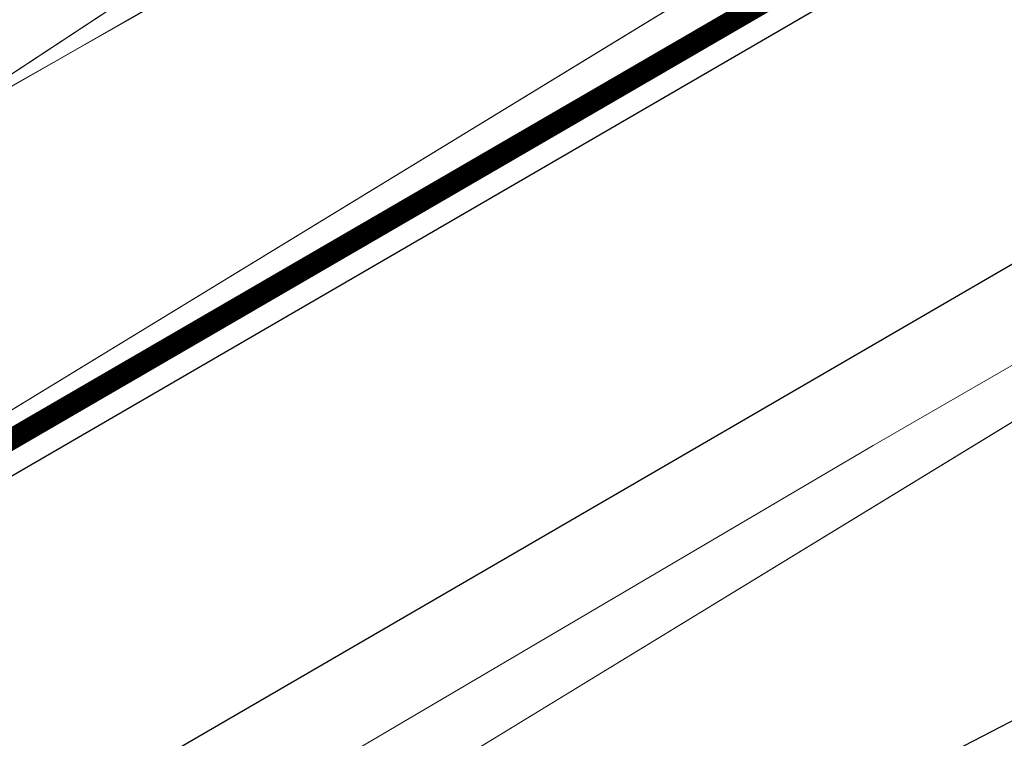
# Model space of a CAD drawing. Header units: metres. Extents: x 163628 to 167855, y 402678 to 405435.
# Tile 462 of 656: x 167389.08 to 167393.72, y 404850.95 to 404854.33. Entities that reach past the tile are written whole.
import ezdxf

# ---------------------------------------------------------------- set-up
doc = ezdxf.new("R2010")
doc.units = ezdxf.units.M
doc.layers.get('0').update_dxf_attribs({"lineweight": 25})
for name, color, linetype, lineweight in [('X-CA190022.004-UO-BGT_Ondergrond$0$GE_316_WGDFietspad_Vlak_GEM', 253, 'Continuous', 9), ('X-CA190022.004-UO-BGT_Ondergrond$0$GE_367_OWGBerm_groenvoorziening_grasenk_GEM', 253, 'Continuous', 9), ('X-CA190022.004-UO-BGT_Ondergrond$0$GE_523_WTDGreppel_drogesloot_Vlak_GEM', 253, 'Continuous', 9), ('X-CA190022.004-UO-DTM inmeting$0$B-WE-GW-WATERGANG_INSTEEK-G', 246, 'Continuous', 0), ('X-CA190022.004-UO-DTM inmeting$0$B-WE-VH-VERHARDING_ASFALT-G', 246, 'Continuous', 0), ('X-CA190022.004-UO-DWM_Snelfietsroute$0$N-WE-GW-BERM-G', 125, 'Continuous', 25), ('X-CA190022.004-UO-DWM_Snelfietsroute$0$N-WE-VH-KANTVERHARDING-G', 125, 'Continuous', 25), ('X-CA190022.004-UO-DWM_Snelfietsroute$0$N-WE-VW-MARKERING_LANGS_STREEP_DOORGETROKKEN_010-G', 125, 'Continuous', 25), ('X-CA190022.004-UO-KAD_Percelen$0$B-WE-KG-GRENS_PERCEEL-GV', 150, 'Continuous', 9)]:
    doc.layers.add(name, color=color, linetype=linetype, lineweight=lineweight)
doc.layers.add('X-CA190022.004-UO-DTM inmeting$0$X-XX-AL-MEETPUNT-S', color=246, linetype='Continuous', lineweight=0, plot=False)
doc.layers.add('X-CA190022.004-UO-KLIC$0$B-WE-KL-ET_LS-G', color=42, linetype='X-CA190022.004-UO-KLIC$0$1-200 LAAGSPANNING', lineweight=0, transparency=0.25)
doc.layers.add('X-CA190022.004-UO-KLIC$0$B-WE-KL-ET_LS_KABELBED-G', color=42, linetype='X-CA190022.004-UO-KLIC$0$1-200 LAAGSPANNING', lineweight=0, transparency=0.25)
doc.styles.add('X-CA190022.004-UO-KLIC$0$NLCS-ISO', font='NLCS-ISO.ttf')
doc.linetypes.add('X-CA190022.004-UO-KLIC$0$1-200 LAAGSPANNING', pattern='A,1.5,-0.6,["LS",X-CA190022.004-UO-KLIC$0$NLCS-ISO,S=0.24,R=0,X=-0.45,Y=-0.12],-0.05', length=2.15)

# ---------------------------------------------------------------- blocks, each defined once
blk = doc.blocks.new('X-CA190022.004-UO-DTM inmeting$0$punt')
at = {"color": 0, "lineweight": -2}
blk.add_line((0, 0), (0, 0), dxfattribs=at)

msp = doc.modelspace()

# ---------------------------------------------------------------- linework, layer by layer
at = {"layer": 'X-CA190022.004-UO-BGT_Ondergrond$0$GE_316_WGDFietspad_Vlak_GEM', "flags": 128}
msp.add_lwpolyline([(167400.407, 404860.553), (167389.923, 404854.524), (167320.883, 404814.824), (167303.817, 404805.142)], dxfattribs=at)
at = {"layer": 'X-CA190022.004-UO-BGT_Ondergrond$0$GE_367_OWGBerm_groenvoorziening_grasenk_GEM', "flags": 128}
for points in [[(167428.736, 404873.653), (167429.605, 404872.017), (167421.604, 404868.715), (167413.318, 404864.38), (167356.353, 404829.62)], [(167303.817, 404805.142), (167320.883, 404814.824), (167389.923, 404854.524), (167400.407, 404860.553)]]:
    msp.add_lwpolyline(points, dxfattribs=at)
at = {"layer": 'X-CA190022.004-UO-BGT_Ondergrond$0$GE_523_WTDGreppel_drogesloot_Vlak_GEM', "flags": 128}
msp.add_lwpolyline([(167358.307, 404826.13), (167275.473, 404779.745), (167230.219, 404757.556), (167229.015, 404761.988), (167269.084, 404781.856), (167356.353, 404829.62), (167413.318, 404864.38)], dxfattribs=at)
at = {"layer": 'X-CA190022.004-UO-DTM inmeting$0$B-WE-GW-WATERGANG_INSTEEK-G'}
msp.add_polyline3d([(167424.087, 404868.605, 8.97), (167423.711, 404868.842, 8.959), (167422.989, 404868.93, 8.938), (167422.009, 404868.765, 8.935), (167416.289, 404865.999, 8.928), (167408.983, 404861.929, 8.926), (167399.57, 404856.066, 8.98), (167393.098, 404852.33, 8.886), (167387.013, 404848.752, 8.898), (167380.301, 404844.453, 8.818), (167372.705, 404839.84, 8.811)], dxfattribs=at)
at = {"layer": 'X-CA190022.004-UO-DTM inmeting$0$B-WE-VH-VERHARDING_ASFALT-G'}
msp.add_polyline3d([(167430.8, 404875.151, 9.098), (167423.159, 404870.896, 9.039), (167419.885, 404869.491, 9.019), (167415.21, 404867.573, 8.994), (167410.262, 404865.382, 8.975), (167407.47, 404864.131, 8.981), (167402.865, 404861.819, 9), (167397.822, 404858.933, 8.986), (167391.29, 404855.292, 8.963), (167385.092, 404851.787, 8.956), (167378.108, 404847.743, 8.957), (167370.351, 404843.291, 8.955)], dxfattribs=at)
at = {"layer": 'X-CA190022.004-UO-DWM_Snelfietsroute$0$N-WE-GW-BERM-G', "flags": 128}
for points, elevation in [([(167368.8096, 404835.8596), (167373.0552, 404838.5052), (167373.9925, 404838.8824), (167377.324, 404841.1109), (167381.6441, 404843.6282), (167385.8757, 404846.2981), (167390.0274, 404849.1055), (167394.4241, 404851.3836), (167394.4768, 404851.4), (167395.0753, 404851.7923), (167398.7107, 404853.765), (167398.8852, 404853.7823), (167399.9041, 404854.138), (167400.7468, 404854.7908), (167401.5602, 404855.486), (167402.3886, 404856.1516), (167403.4001, 404856.5328), (167404.3253, 404857.0518), (167405.0984, 404857.7963)], 9.2251), ([(167330.5885, 404816.5251), (167397.5135, 404855.3677)], 9.3202)]:
    msp.add_lwpolyline(points, dxfattribs=dict(at, elevation=elevation))
at = {"layer": 'X-CA190022.004-UO-DWM_Snelfietsroute$0$N-WE-VH-KANTVERHARDING-G', "elevation": 9.3952}
msp.add_lwpolyline([(167329.8355, 404817.8224), (167396.7606, 404856.6651)], dxfattribs=at)
at = {"layer": 'X-CA190022.004-UO-DWM_Snelfietsroute$0$N-WE-VW-MARKERING_LANGS_STREEP_DOORGETROKKEN_010-G', "const_width": 0.1, "elevation": 9.3952, "flags": 128}
msp.add_lwpolyline([(167329.7602, 404817.9522), (167396.6853, 404856.7948)], dxfattribs=at)
at = {"layer": 'X-CA190022.004-UO-KAD_Percelen$0$B-WE-KG-GRENS_PERCEEL-GV', "flags": 128}
for points in [[(167511.504, 404935.8805), (167496.16, 404925.178), (167486.582, 404918.497), (167454.68, 404896.207), (167443.858, 404889.362), (167434.758, 404883.606), (167431.634, 404881.63), (167426.533, 404878.405), (167423.954, 404876.773), (167419.395, 404873.889), (167413.139, 404869.932), (167404.654, 404864.349), (167388.083, 404853.445), (167351.109, 404832.026)], [(167351.109, 404832.026), (167388.083, 404853.445), (167404.654, 404864.349), (167413.139, 404869.932), (167419.395, 404873.889), (167419.331, 404879.921), (167404.164, 404870.058), (167382.833, 404856.187), (167374.007, 404851.05), (167366.213, 404846.514)]]:
    msp.add_lwpolyline(points, dxfattribs=at)
at = {"layer": 'X-CA190022.004-UO-KLIC$0$B-WE-KL-ET_LS-G'}
msp.add_lwpolyline([(167367.858, 404839.569), (167388.501, 404852.166), (167400.462, 404859.464), (167402.054, 404860.438), (167367.858, 404839.569), (167388.501, 404852.166), (167400.462, 404859.464), (167402.054, 404860.438)], dxfattribs=at)
at = {"layer": 'X-CA190022.004-UO-KLIC$0$B-WE-KL-ET_LS_KABELBED-G'}
msp.add_lwpolyline([(167229.408, 404765.532), (167230.078, 404765.306), (167235.706, 404768.097), (167258.199, 404779.249), (167267.462, 404783.842), (167268.385, 404784.323), (167280.358, 404790.876), (167302.33, 404802.902), (167323.774, 404814.639), (167346.185, 404826.906), (167354.641, 404831.534), (167355.547, 404832.057), (167367.858, 404839.569), (167388.501, 404852.166), (167400.462, 404859.464), (167402.054, 404860.438)], dxfattribs=at)

# ---------------------------------------------------------------- block references
at = {"layer": 'X-CA190022.004-UO-DTM inmeting$0$X-XX-AL-MEETPUNT-S', "linetype": 'ByBlock', "lineweight": -2}
msp.add_blockref('X-CA190022.004-UO-DTM inmeting$0$punt', (167393.098, 404852.33, 8.886), dxfattribs=at)

doc.saveas('drawing.dxf')
